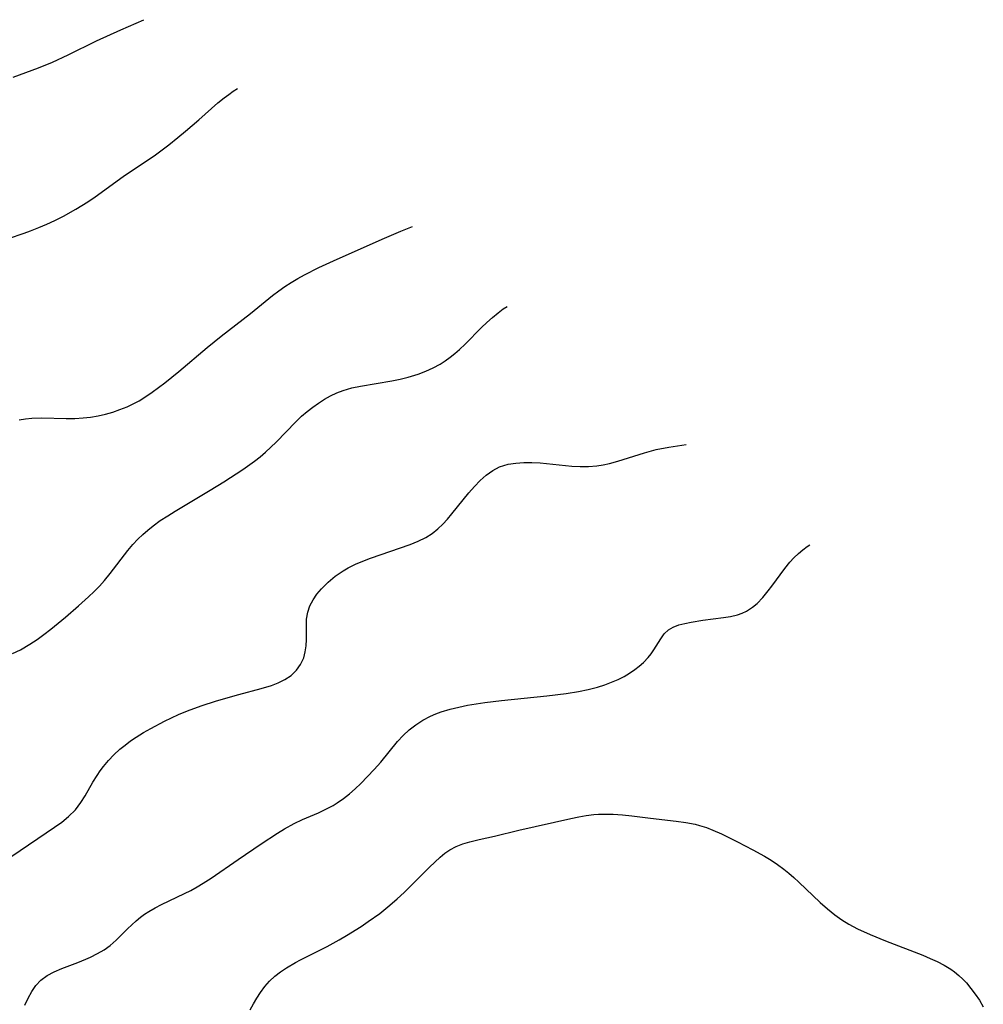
# Model space of a CAD drawing. Header units: inches. Extents: x 1073367 to 1082519, y 1569854 to 1574957.
# Tile 564 of 565: x 1081196 to 1081383, y 1574017 to 1574208. Entities that reach past the tile are written whole.
import ezdxf

# ---------------------------------------------------------------- set-up
doc = ezdxf.new("R2010")
doc.units = ezdxf.units.IN
doc.header["$MEASUREMENT"] = 0
doc.layers.add('CGG_CurvaNivelLidar_v1', color=7, linetype='Continuous', lineweight=30, true_color=0x008008)

msp = doc.modelspace()

# ---------------------------------------------------------------- linework, layer by layer
at = {"layer": 'CGG_CurvaNivelLidar_v1'}
for points in [[(1081194.8731, 1574196.9536, 82.5), (1081199.7847, 1574198.7281, 82.5), (1081202.4955, 1574199.8284, 82.5), (1081205.5901, 1574201.2806, 82.5), (1081211.096, 1574203.9999, 82.5), (1081215.7754, 1574206.1449, 82.5), (1081220.2528, 1574208.0933, 82.5)], [(1081190.8667, 1574164.5819, 82), (1081197.0393, 1574166.6321, 82), (1081198.2579, 1574167.0734, 82), (1081199.8461, 1574167.7062, 82), (1081201.4136, 1574168.391, 82), (1081202.9621, 1574169.1188, 82), (1081204.6331, 1574169.9576, 82), (1081207.0524, 1574171.2804, 82), (1081208.2355, 1574171.9831, 82), (1081209.4168, 1574172.7321, 82), (1081210.8222, 1574173.697, 82), (1081216.2686, 1574177.6445, 82), (1081222.5085, 1574181.8782, 82), (1081225.1063, 1574183.8031, 82), (1081226.8709, 1574185.2029, 82), (1081228.3554, 1574186.4282, 82), (1081230.9515, 1574188.6552, 82), (1081234.6404, 1574191.9165, 82), (1081235.8775, 1574192.9313, 82), (1081236.7453, 1574193.5853, 82), (1081237.6361, 1574194.2052, 82), (1081238.4352, 1574194.7117, 82)], [(1081196.0294, 1574130.3842, 81.5), (1081197.2828, 1574130.5677, 81.5), (1081198.5408, 1574130.6929, 81.5), (1081200.4436, 1574130.7649, 81.5), (1081205.2031, 1574130.6564, 81.5), (1081206.8374, 1574130.6685, 81.5), (1081208.4662, 1574130.7603, 81.5), (1081209.9195, 1574130.9277, 81.5), (1081211.3605, 1574131.1742, 81.5), (1081212.8034, 1574131.5, 81.5), (1081214.2271, 1574131.8991, 81.5), (1081215.6275, 1574132.3707, 81.5), (1081216.9992, 1574132.918, 81.5), (1081218.0803, 1574133.4198, 81.5), (1081219.35, 1574134.1035, 81.5), (1081220.638, 1574134.8972, 81.5), (1081221.8962, 1574135.753, 81.5), (1081223.1332, 1574136.6545, 81.5), (1081224.3563, 1574137.5876, 81.5), (1081227.0768, 1574139.7583, 81.5), (1081232.5627, 1574144.4133, 81.5), (1081235.2619, 1574146.6233, 81.5), (1081240.9799, 1574151.0515, 81.5), (1081245.275, 1574154.5196, 81.5), (1081246.4611, 1574155.4311, 81.5), (1081247.6462, 1574156.2716, 81.5), (1081248.8654, 1574157.0634, 81.5), (1081250.1384, 1574157.8189, 81.5), (1081251.4383, 1574158.5334, 81.5), (1081254.2331, 1574159.9437, 81.5), (1081257.0985, 1574161.2756, 81.5), (1081266.537, 1574165.4556, 81.5), (1081270.1867, 1574167.0084, 81.5), (1081272.4581, 1574167.9274, 81.5)], [(1081194.7617, 1574084.9811, 81), (1081196.2825, 1574085.7451, 81), (1081198.1443, 1574086.8083, 81), (1081199.5225, 1574087.7122, 81), (1081200.8707, 1574088.6846, 81), (1081202.1963, 1574089.7068, 81), (1081203.6455, 1574090.8803, 81), (1081205.0776, 1574092.0833, 81), (1081207.5639, 1574094.2471, 81), (1081209.5272, 1574096.023, 81), (1081210.5969, 1574097.0404, 81), (1081211.6316, 1574098.0842, 81), (1081212.6196, 1574099.1646, 81), (1081213.7521, 1574100.5396, 81), (1081217.1516, 1574105.0183, 81), (1081218.1081, 1574106.1424, 81), (1081219.1199, 1574107.2185, 81), (1081220.0588, 1574108.124, 81), (1081221.0391, 1574108.9873, 81), (1081222.0595, 1574109.8068, 81), (1081223.4504, 1574110.8128, 81), (1081224.8912, 1574111.7618, 81), (1081226.3662, 1574112.6732, 81), (1081233.1619, 1574116.7071, 81), (1081235.818, 1574118.3437, 81), (1081239.5127, 1574120.7529, 81), (1081241.7409, 1574122.3582, 81), (1081242.8396, 1574123.2269, 81), (1081243.9065, 1574124.131, 81), (1081244.9529, 1574125.0848, 81), (1081245.9666, 1574126.0711, 81), (1081249.7607, 1574129.9868, 81), (1081250.908, 1574131.0784, 81), (1081251.9688, 1574132.0028, 81), (1081253.0672, 1574132.8697, 81), (1081254.1783, 1574133.6536, 81), (1081255.3236, 1574134.3726, 81), (1081256.4995, 1574135.0239, 81), (1081257.7249, 1574135.6089, 81), (1081258.985, 1574136.0999, 81), (1081260.6461, 1574136.5757, 81), (1081262.3552, 1574136.9354, 81), (1081268.4097, 1574137.9315, 81), (1081270.0108, 1574138.273, 81), (1081271.595, 1574138.6825, 81), (1081273.5246, 1574139.2851, 81), (1081275.0049, 1574139.8397, 81), (1081276.4422, 1574140.4786, 81), (1081277.8235, 1574141.2187, 81), (1081278.8113, 1574141.8475, 81), (1081279.7618, 1574142.5366, 81), (1081280.6618, 1574143.2649, 81), (1081281.5335, 1574144.0345, 81), (1081282.6412, 1574145.0882, 81), (1081285.8446, 1574148.3047, 81), (1081286.8996, 1574149.3155, 81), (1081287.9787, 1574150.2849, 81), (1081289.0906, 1574151.1951, 81), (1081290.0699, 1574151.916, 81), (1081290.827, 1574152.4137, 81)], [(1081194.6318, 1574045.6236, 80.5), (1081202.8953, 1574051.2473, 80.5), (1081204.3092, 1574052.2685, 80.5), (1081205.6395, 1574053.3476, 80.5), (1081206.975, 1574054.6749, 80.5), (1081208.0326, 1574056.0577, 80.5), (1081208.842, 1574057.3359, 80.5), (1081210.3769, 1574060.0021, 80.5), (1081211.1919, 1574061.3278, 80.5), (1081211.7871, 1574062.1976, 80.5), (1081212.4221, 1574063.0449, 80.5), (1081213.4033, 1574064.2221, 80.5), (1081214.4594, 1574065.3427, 80.5), (1081215.59, 1574066.3979, 80.5), (1081216.6076, 1574067.2358, 80.5), (1081217.6719, 1574068.0255, 80.5), (1081218.7757, 1574068.7724, 80.5), (1081220.174, 1574069.6379, 80.5), (1081221.6086, 1574070.4621, 80.5), (1081224.2539, 1574071.8712, 80.5), (1081226.9735, 1574073.1634, 80.5), (1081228.717, 1574073.8903, 80.5), (1081231.3844, 1574074.853, 80.5), (1081234.3421, 1574075.7818, 80.5), (1081238.7357, 1574077.0401, 80.5), (1081243.0272, 1574078.1811, 80.5), (1081245.0265, 1574078.8013, 80.5), (1081246.3754, 1574079.3151, 80.5), (1081247.6269, 1574079.9299, 80.5), (1081248.8531, 1574080.7594, 80.5), (1081249.8951, 1574081.7535, 80.5), (1081250.7164, 1574082.8983, 80.5), (1081251.308, 1574084.1717, 80.5), (1081251.6202, 1574085.312, 80.5), (1081251.794, 1574086.4982, 80.5), (1081251.8606, 1574087.7072, 80.5), (1081251.8297, 1574090.3477, 80.5), (1081251.8798, 1574091.6507, 80.5), (1081252.1082, 1574093.0278, 80.5), (1081252.528, 1574094.2387, 80.5), (1081253.1301, 1574095.4048, 80.5), (1081253.8836, 1574096.5247, 80.5), (1081254.7647, 1574097.5945, 80.5), (1081256.0277, 1574098.8611, 80.5), (1081257.4358, 1574100.0285, 80.5), (1081258.9715, 1574101.0789, 80.5), (1081259.971, 1574101.6558, 80.5), (1081261.3461, 1574102.3455, 80.5), (1081262.771, 1574102.9643, 80.5), (1081264.2734, 1574103.5384, 80.5), (1081271.9964, 1574106.1821, 80.5), (1081273.5648, 1574106.8156, 80.5), (1081275.0562, 1574107.5606, 80.5), (1081276.2562, 1574108.326, 80.5), (1081277.3722, 1574109.2085, 80.5), (1081278.3283, 1574110.1217, 80.5), (1081279.2278, 1574111.1065, 80.5), (1081280.0909, 1574112.1401, 80.5), (1081283.3711, 1574116.2348, 80.5), (1081284.4562, 1574117.4682, 80.5), (1081285.5809, 1574118.6152, 80.5), (1081286.7607, 1574119.6513, 80.5), (1081288.0079, 1574120.5393, 80.5), (1081289.339, 1574121.2328, 80.5), (1081290.9838, 1574121.7465, 80.5), (1081292.4772, 1574121.9889, 80.5), (1081294.0251, 1574122.092, 80.5), (1081295.6118, 1574122.0883, 80.5), (1081297.224, 1574122.0034, 80.5), (1081303.3582, 1574121.3964, 80.5), (1081305.0175, 1574121.3042, 80.5), (1081306.6285, 1574121.3199, 80.5), (1081308.2298, 1574121.4581, 80.5), (1081309.4686, 1574121.6578, 80.5), (1081310.698, 1574121.926, 80.5), (1081312.3377, 1574122.368, 80.5), (1081317.4676, 1574123.9982, 80.5), (1081319.7334, 1574124.6009, 80.5), (1081322.2113, 1574125.0869, 80.5), (1081325.5999, 1574125.6112, 80.5)], [(1081197.1655, 1574016.6942, 80), (1081197.8096, 1574018.0649, 80), (1081198.5123, 1574019.3529, 80), (1081199.3087, 1574020.525, 80), (1081200.2388, 1574021.5415, 80), (1081201.4753, 1574022.4618, 80), (1081202.8434, 1574023.1898, 80), (1081204.3178, 1574023.8124, 80), (1081207.4185, 1574024.9666, 80), (1081209.008, 1574025.6206, 80), (1081209.9178, 1574026.0395, 80), (1081211.2546, 1574026.7197, 80), (1081212.5369, 1574027.4743, 80), (1081213.7409, 1574028.3239, 80), (1081214.9156, 1574029.3397, 80), (1081217.1199, 1574031.5505, 80), (1081218.7619, 1574033.108, 80), (1081219.6267, 1574033.8136, 80), (1081220.414, 1574034.3734, 80), (1081221.2371, 1574034.896, 80), (1081222.4555, 1574035.5921, 80), (1081223.7175, 1574036.2468, 80), (1081228.1764, 1574038.3682, 80), (1081229.3982, 1574039.0067, 80), (1081230.6055, 1574039.6875, 80), (1081231.7972, 1574040.4073, 80), (1081233.329, 1574041.3984, 80), (1081238.5578, 1574045.0223, 80), (1081243.0363, 1574048.0469, 80), (1081246.2294, 1574050.1351, 80), (1081247.587, 1574050.9591, 80), (1081249.4832, 1574051.9897, 80), (1081251.0845, 1574052.7423, 80), (1081254.1644, 1574054.0914, 80), (1081255.6042, 1574054.7687, 80), (1081257.0029, 1574055.5153, 80), (1081257.8268, 1574056.0188, 80), (1081259.0249, 1574056.8551, 80), (1081260.1757, 1574057.7678, 80), (1081261.2885, 1574058.7404, 80), (1081262.371, 1574059.7588, 80), (1081263.7118, 1574061.1035, 80), (1081265.0115, 1574062.4941, 80), (1081266.2649, 1574063.9247, 80), (1081269.5364, 1574067.9012, 80), (1081270.6137, 1574069.0826, 80), (1081271.7631, 1574070.1724, 80), (1081273.0631, 1574071.1793, 80), (1081274.458, 1574072.0605, 80), (1081275.9325, 1574072.8236, 80), (1081276.9445, 1574073.2638, 80), (1081277.9831, 1574073.655, 80), (1081279.7625, 1574074.2029, 80), (1081281.4102, 1574074.6052, 80), (1081283.0881, 1574074.9421, 80), (1081286.5048, 1574075.48, 80), (1081289.7495, 1574075.8778, 80), (1081298.5509, 1574076.7909, 80), (1081302.2873, 1574077.2699, 80), (1081304.6671, 1574077.6513, 80), (1081306.5497, 1574078.0322, 80), (1081308.3926, 1574078.4993, 80), (1081309.7656, 1574078.9257, 80), (1081311.1003, 1574079.4171, 80), (1081312.3883, 1574079.9784, 80), (1081313.521, 1574080.5595, 80), (1081314.6019, 1574081.1991, 80), (1081315.6253, 1574081.8916, 80), (1081316.4752, 1574082.5455, 80), (1081317.2649, 1574083.2413, 80), (1081318.1767, 1574084.1998, 80), (1081318.7675, 1574084.9362, 80), (1081319.2999, 1574085.689, 80), (1081320.6475, 1574087.8438, 80), (1081321.3396, 1574088.7965, 80), (1081322.1464, 1574089.5866, 80), (1081323.0695, 1574090.1425, 80), (1081324.1306, 1574090.5485, 80), (1081325.2978, 1574090.8546, 80), (1081326.5435, 1574091.1064, 80), (1081328.7967, 1574091.4829, 80), (1081332.8613, 1574091.9872, 80), (1081334.2155, 1574092.2154, 80), (1081335.5269, 1574092.5328, 80), (1081336.4299, 1574092.8384, 80), (1081337.2908, 1574093.227, 80), (1081338.4968, 1574093.9949, 80), (1081339.3385, 1574094.7117, 80), (1081340.4623, 1574095.8841, 80), (1081341.5258, 1574097.1803, 80), (1081342.2202, 1574098.0966, 80), (1081344.7342, 1574101.5281, 80), (1081345.7105, 1574102.73, 80), (1081346.5172, 1574103.6126, 80), (1081347.378, 1574104.4424, 80), (1081348.2212, 1574105.1515, 80), (1081349.1093, 1574105.8114, 80), (1081349.5736, 1574106.1117, 80)], [(1081240.9084, 1574015.823, 79.5), (1081241.5379, 1574016.9761, 79.5), (1081242.2009, 1574018.0969, 79.5), (1081242.9085, 1574019.1758, 79.5), (1081243.7576, 1574020.3095, 79.5), (1081244.6828, 1574021.3671, 79.5), (1081245.6928, 1574022.3343, 79.5), (1081246.7953, 1574023.2024, 79.5), (1081247.973, 1574023.9894, 79.5), (1081249.7303, 1574025.0076, 79.5), (1081250.7098, 1574025.5246, 79.5), (1081255.8958, 1574028.1165, 79.5), (1081258.2174, 1574029.387, 79.5), (1081259.6205, 1574030.2131, 79.5), (1081262.4358, 1574031.9847, 79.5), (1081263.8442, 1574032.9293, 79.5), (1081266.0773, 1574034.5408, 79.5), (1081268.0528, 1574036.1216, 79.5), (1081269.4435, 1574037.3456, 79.5), (1081270.7915, 1574038.6091, 79.5), (1081275.7172, 1574043.5018, 79.5), (1081277.7857, 1574045.4676, 79.5), (1081278.7033, 1574046.224, 79.5), (1081279.6698, 1574046.8868, 79.5), (1081280.9026, 1574047.5247, 79.5), (1081282.2185, 1574048.0319, 79.5), (1081283.5976, 1574048.4461, 79.5), (1081285.3968, 1574048.888, 79.5), (1081288.3709, 1574049.5533, 79.5), (1081293.109, 1574050.6999, 79.5), (1081303.1806, 1574052.9841, 79.5), (1081304.7344, 1574053.2942, 79.5), (1081306.1812, 1574053.5369, 79.5), (1081307.6285, 1574053.719, 79.5), (1081308.5509, 1574053.7948, 79.5), (1081309.5794, 1574053.8352, 79.5), (1081311.4069, 1574053.8084, 79.5), (1081313.2313, 1574053.6841, 79.5), (1081315.0472, 1574053.4884, 79.5), (1081318.6682, 1574053.0019, 79.5), (1081323.6681, 1574052.467, 79.5), (1081325.5232, 1574052.2058, 79.5), (1081327.3506, 1574051.8465, 79.5), (1081328.1893, 1574051.6303, 79.5), (1081329.499, 1574051.2072, 79.5), (1081330.7881, 1574050.7017, 79.5), (1081332.4251, 1574049.9661, 79.5), (1081335.5456, 1574048.4302, 79.5), (1081338.5228, 1574046.8994, 79.5), (1081340.8087, 1574045.6335, 79.5), (1081342.0774, 1574044.845, 79.5), (1081343.3144, 1574044.0049, 79.5), (1081344.5189, 1574043.1168, 79.5), (1081345.5185, 1574042.3226, 79.5), (1081346.4903, 1574041.4943, 79.5), (1081347.4567, 1574040.6113, 79.5), (1081351.5872, 1574036.6391, 79.5), (1081352.9987, 1574035.3993, 79.5), (1081354.4686, 1574034.2355, 79.5), (1081355.7934, 1574033.3076, 79.5), (1081357.1695, 1574032.4561, 79.5), (1081358.86, 1574031.5469, 79.5), (1081361.2852, 1574030.4241, 79.5), (1081364.2773, 1574029.2033, 79.5), (1081371.5553, 1574026.3976, 79.5), (1081372.9745, 1574025.8012, 79.5), (1081374.3567, 1574025.1597, 79.5), (1081375.6897, 1574024.4607, 79.5), (1081376.9583, 1574023.6886, 79.5), (1081377.6995, 1574023.1682, 79.5), (1081378.5588, 1574022.4702, 79.5), (1081379.298, 1574021.7733, 79.5), (1081379.9971, 1574021.0309, 79.5), (1081380.8926, 1574019.9612, 79.5), (1081381.7309, 1574018.8367, 79.5), (1081382.5168, 1574017.6696, 79.5), (1081383.2873, 1574016.4142, 79.5)]]:
    msp.add_polyline3d(points, dxfattribs=at)

doc.saveas('drawing.dxf')
